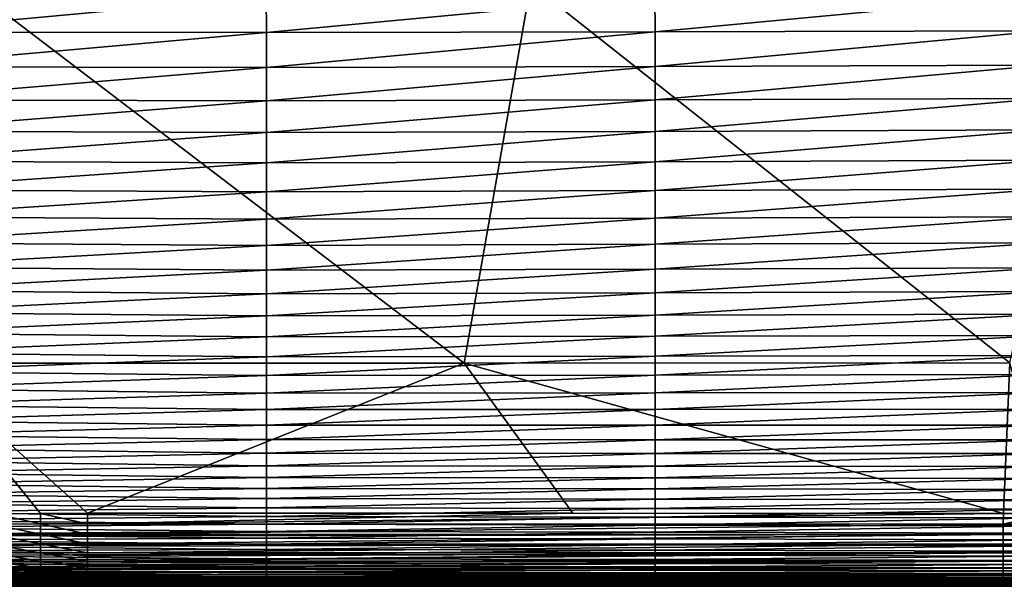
# Model space of a CAD drawing. Header units: metres. Extents: x -105 to 105, y -68 to 103.
# Tile 332 of 416: x 33.97 to 47.5, y 36.7 to 44.48. Entities that reach past the tile are written whole.
import ezdxf

# ---------------------------------------------------------------- set-up
doc = ezdxf.new("R2010")
doc.units = ezdxf.units.M
doc.layers.add('solid_FIT-BATH-150_SW0001_01', color=7, linetype='CONTINUOUS')

msp = doc.modelspace()

# ---------------------------------------------------------------- linework, layer by layer
at = {"layer": 'solid_FIT-BATH-150_SW0001_01'}
for points in [[(32.583248, 39.760757, 16.200817), (40.077023, 39.761967, 16.218206), (33.235664, 44.971737, 16.210653)], [(40.077023, 39.761967, 16.218206), (40.991165, 44.972569, 16.22831), (33.235664, 44.971737, 16.210653)], [(40.077023, 39.761967, 16.218206), (47.570793, 39.763729, 16.243479), (40.991165, 44.972569, 16.22831)], [(47.570793, 39.763729, 16.243479), (48.746666, 44.973782, 16.254089), (40.991165, 44.972569, 16.22831)], [(32.023693, 44.308784, -22.040524), (32.015759, 44.805191, -22.062929), (37.354107, 44.802822, -21.933676)], [(32.023693, 44.308784, -22.040524), (37.354107, 44.802822, -21.933676), (37.361866, 44.302441, -21.907793)], [(37.361866, 44.302441, -21.907793), (37.354107, 44.802822, -21.933676), (42.694, 44.807861, -21.785044)], [(37.361866, 44.302441, -21.907793), (42.694, 44.807861, -21.785044), (42.700035, 44.311558, -21.755865)], [(42.700035, 44.311558, -21.755865), (42.694, 44.807861, -21.785044), (48.034462, 44.81871, -21.617186)], [(42.700035, 44.311558, -21.755865), (48.034462, 44.81871, -21.617186), (48.038208, 44.326084, -21.584486)], [(32.023693, 43.834267, -22.012943), (32.023693, 44.308784, -22.040524), (37.361866, 44.302441, -21.907793)], [(32.023693, 43.834267, -22.012943), (37.361866, 44.302441, -21.907793), (37.361866, 43.823704, -21.876171)], [(37.361866, 43.823704, -21.876171), (42.700035, 44.311558, -21.755865), (42.700035, 43.835869, -21.720522)], [(37.361866, 43.823704, -21.876171), (37.361866, 44.302441, -21.907793), (42.700035, 44.311558, -21.755865)], [(42.700035, 43.835869, -21.720522), (48.038208, 44.326084, -21.584486), (48.038208, 43.853054, -21.545143)], [(42.700035, 43.835869, -21.720522), (42.700035, 44.311558, -21.755865), (48.038208, 44.326084, -21.584486)], [(32.023693, 43.381039, -21.979271), (32.023693, 43.834267, -22.012943), (37.361866, 43.823704, -21.876171)], [(37.361866, 43.3661, -21.837837), (42.700035, 43.835869, -21.720522), (42.700035, 43.380424, -21.678061)], [(37.361866, 43.3661, -21.837837), (37.361866, 43.823704, -21.876171), (42.700035, 43.835869, -21.720522)], [(42.700035, 43.380424, -21.678061), (48.038208, 43.853054, -21.545143), (48.038208, 43.399384, -21.498264)], [(42.700035, 43.380424, -21.678061), (42.700035, 43.835869, -21.720522), (48.038208, 43.853054, -21.545143)], [(32.023693, 43.381039, -21.979271), (37.361866, 43.823704, -21.876171), (37.361866, 43.3661, -21.837837)], [(32.023693, 42.94857, -21.938772), (32.023693, 43.381039, -21.979271), (37.361866, 43.3661, -21.837837)], [(32.023693, 42.94857, -21.938772), (37.361866, 43.3661, -21.837837), (37.361866, 42.92918, -21.792015)], [(37.361866, 42.92918, -21.792015), (42.700035, 43.380424, -21.678061), (42.700035, 42.944881, -21.627708)], [(37.361866, 42.92918, -21.792015), (37.361866, 43.3661, -21.837837), (42.700035, 43.380424, -21.678061)], [(42.700035, 42.944881, -21.627708), (48.038208, 43.399384, -21.498264), (48.038208, 42.964848, -21.443075)], [(42.700035, 42.944881, -21.627708), (42.700035, 43.380424, -21.678061), (48.038208, 43.399384, -21.498264)], [(32.023693, 42.536316, -21.890707), (32.023693, 42.94857, -21.938772), (37.361866, 42.92918, -21.792015)], [(32.023693, 42.536316, -21.890707), (37.361866, 42.92918, -21.792015), (37.361866, 42.512478, -21.73793)], [(37.361866, 42.512478, -21.73793), (42.700035, 42.944881, -21.627708), (42.700035, 42.528893, -21.568693)], [(37.361866, 42.512478, -21.73793), (37.361866, 42.92918, -21.792015), (42.700035, 42.944881, -21.627708)], [(42.700035, 42.528893, -21.568693), (48.038208, 42.964848, -21.443075), (48.038208, 42.549221, -21.378809)], [(42.700035, 42.528893, -21.568693), (42.700035, 42.944881, -21.627708), (48.038208, 42.964848, -21.443075)], [(32.023693, 42.143742, -21.834343), (32.023693, 42.536316, -21.890707), (37.361866, 42.512478, -21.73793)], [(32.023693, 42.143742, -21.834343), (37.361866, 42.512478, -21.73793), (37.361866, 42.115536, -21.674812)], [(37.361866, 42.115536, -21.674812), (42.700035, 42.528893, -21.568693), (42.700035, 42.132114, -21.500244)], [(37.361866, 42.115536, -21.674812), (37.361866, 42.512478, -21.73793), (42.700035, 42.528893, -21.568693)], [(42.700035, 42.132114, -21.500244), (48.038208, 42.549221, -21.378809), (48.038208, 42.152267, -21.304689)], [(42.700035, 42.132114, -21.500244), (42.700035, 42.528893, -21.568693), (48.038208, 42.549221, -21.378809)], [(32.023693, 41.770306, -21.768896), (32.023693, 42.143742, -21.834343), (37.361866, 42.115536, -21.674812)], [(32.023693, 41.770306, -21.768896), (37.361866, 42.115536, -21.674812), (37.361866, 41.737877, -21.601797)], [(37.361866, 41.737877, -21.601797), (42.700035, 42.132114, -21.500244), (42.700035, 41.754158, -21.421476)], [(37.361866, 41.737877, -21.601797), (37.361866, 42.115536, -21.674812), (42.700035, 42.132114, -21.500244)], [(42.700035, 41.754158, -21.421476), (48.038208, 42.152267, -21.304689), (48.038208, 41.773674, -21.219816)], [(42.700035, 41.754158, -21.421476), (42.700035, 42.132114, -21.500244), (48.038208, 42.152267, -21.304689)], [(32.023693, 41.415474, -21.693384), (32.023693, 41.770306, -21.768896), (37.361866, 41.737877, -21.601797)], [(32.023693, 41.415474, -21.693384), (37.361866, 41.737877, -21.601797), (37.361866, 41.379002, -21.517838)], [(37.361866, 41.379002, -21.517838), (42.700035, 41.754158, -21.421476), (42.700035, 41.394573, -21.331358)], [(37.361866, 41.379002, -21.517838), (37.361866, 41.737877, -21.601797), (42.700035, 41.754158, -21.421476)], [(42.700035, 41.394573, -21.331358), (48.038208, 41.773674, -21.219816), (48.038208, 41.413055, -21.123177)], [(42.700035, 41.394573, -21.331358), (42.700035, 41.754158, -21.421476), (48.038208, 41.773674, -21.219816)], [(32.023693, 41.078712, -21.606762), (32.023693, 41.415474, -21.693384), (37.361866, 41.379002, -21.517838)], [(37.361866, 41.038395, -21.421862), (42.700035, 41.394573, -21.331358), (42.700035, 41.05291, -21.228844)], [(37.361866, 41.038395, -21.421862), (37.361866, 41.379002, -21.517838), (42.700035, 41.394573, -21.331358)], [(42.700035, 41.05291, -21.228844), (48.038208, 41.413055, -21.123177), (48.038208, 41.070019, -21.013762)], [(42.700035, 41.05291, -21.228844), (42.700035, 41.394573, -21.331358), (48.038208, 41.413055, -21.123177)], [(32.023693, 41.078712, -21.606762), (37.361866, 41.379002, -21.517838), (37.361866, 41.038395, -21.421862)], [(32.023693, 40.759483, -21.507984), (32.023693, 41.078712, -21.606762), (37.361866, 41.038395, -21.421862)], [(32.023693, 40.759483, -21.507984), (37.361866, 41.038395, -21.421862), (37.361866, 40.715549, -21.312798)], [(37.361866, 40.715549, -21.312798), (42.700035, 41.05291, -21.228844), (42.700035, 40.728714, -21.112892)], [(37.361866, 40.715549, -21.312798), (37.361866, 41.038395, -21.421862), (42.700035, 41.05291, -21.228844)], [(42.700035, 40.728714, -21.112892), (48.038208, 41.070019, -21.013762), (48.038208, 40.744175, -20.890554)], [(42.700035, 40.728714, -21.112892), (42.700035, 41.05291, -21.228844), (48.038208, 41.070019, -21.013762)], [(32.023693, 40.457253, -21.396006), (32.023693, 40.759483, -21.507984), (37.361866, 40.715549, -21.312798)], [(37.361866, 40.409958, -21.189571), (42.700035, 40.728714, -21.112892), (42.700035, 40.421543, -20.98246)], [(37.361866, 40.409958, -21.189571), (37.361866, 40.715549, -21.312798), (42.700035, 40.728714, -21.112892)], [(42.700035, 40.421543, -20.98246), (48.038208, 40.744175, -20.890554), (48.038208, 40.435131, -20.752542)], [(42.700035, 40.421543, -20.98246), (42.700035, 40.728714, -21.112892), (48.038208, 40.744175, -20.890554)], [(32.023693, 40.457253, -21.396006), (37.361866, 40.715549, -21.312798), (37.361866, 40.409958, -21.189571)], [(32.023693, 40.171478, -21.269783), (32.023693, 40.457253, -21.396006), (37.361866, 40.409958, -21.189571)], [(32.023693, 40.171478, -21.269783), (37.361866, 40.409958, -21.189571), (37.361866, 40.121105, -21.051113)], [(37.361866, 40.121105, -21.051113), (42.700035, 40.421543, -20.98246), (42.700035, 40.130936, -20.836502)], [(37.361866, 40.121105, -21.051113), (37.361866, 40.409958, -21.189571), (42.700035, 40.421543, -20.98246)], [(42.700035, 40.130936, -20.836502), (48.038208, 40.435131, -20.752542), (48.038208, 40.142498, -20.598711)], [(42.700035, 40.130936, -20.836502), (42.700035, 40.421543, -20.98246), (48.038208, 40.435131, -20.752542)], [(32.023693, 39.901634, -21.128273), (32.023693, 40.171478, -21.269783), (37.361866, 40.121105, -21.051113)], [(32.023693, 39.901634, -21.128273), (37.361866, 40.121105, -21.051113), (37.361866, 39.848488, -20.896347)], [(37.361866, 39.848488, -20.896347), (42.700035, 40.130936, -20.836502), (42.700035, 39.856449, -20.673977)], [(37.361866, 39.848488, -20.896347), (37.361866, 40.121105, -21.051113), (42.700035, 40.130936, -20.836502)], [(42.700035, 39.856449, -20.673977), (48.038208, 40.142498, -20.598711), (48.038208, 39.865883, -20.428047)], [(42.700035, 39.856449, -20.673977), (42.700035, 40.130936, -20.836502), (48.038208, 40.142498, -20.598711)], [(32.023693, 39.647175, -20.970428), (32.023693, 39.901634, -21.128273), (37.361866, 39.848488, -20.896347)], [(32.023693, 39.647175, -20.970428), (37.361866, 39.848488, -20.896347), (37.361866, 39.591595, -20.724203)], [(37.361866, 39.591595, -20.724203), (42.700035, 39.856449, -20.673977), (42.700035, 39.597626, -20.493839)], [(37.361866, 39.591595, -20.724203), (37.361866, 39.848488, -20.896347), (42.700035, 39.856449, -20.673977)], [(42.700035, 39.597626, -20.493839), (48.038208, 39.865883, -20.428047), (48.038208, 39.6049, -20.239538)], [(42.700035, 39.597626, -20.493839), (42.700035, 39.856449, -20.673977), (48.038208, 39.865883, -20.428047)], [(32.023693, 39.40757, -20.795204), (32.023693, 39.647175, -20.970428), (37.361866, 39.591595, -20.724203)], [(32.583248, 39.760757, 16.200817), (34.90036, 37.698792, 16.200079), (40.077023, 39.761967, 16.218206)], [(32.583248, 39.760757, 16.200817), (33.622261, 37.693295, 16.197395), (34.255619, 37.697674, 16.198706)], [(32.583248, 39.760757, 16.200817), (34.255619, 37.697674, 16.198706), (34.90036, 37.698792, 16.200079)], [(41.567131, 37.698582, 16.217463), (40.077023, 39.761967, 16.218206), (34.90036, 37.698792, 16.200079)], [(47.48476, 37.698414, 16.238367), (47.570793, 39.763729, 16.243479), (40.077023, 39.761967, 16.218206)], [(41.567131, 37.698582, 16.217463), (47.48476, 37.698414, 16.238367), (40.077023, 39.761967, 16.218206)], [(47.48476, 37.698414, 16.238367), (48.129829, 37.698402, 16.240992), (47.570793, 39.763729, 16.243479)], [(32.023693, 39.40757, -20.795204), (37.361866, 39.591595, -20.724203), (37.361866, 39.349915, -20.533606)], [(37.361866, 39.349915, -20.533606), (42.700035, 39.597626, -20.493839), (42.700035, 39.354015, -20.295038)], [(37.361866, 39.349915, -20.533606), (37.361866, 39.591595, -20.724203), (42.700035, 39.597626, -20.493839)], [(42.700035, 39.354015, -20.295038), (48.038208, 39.6049, -20.239538), (48.038208, 39.359146, -20.032156)], [(42.700035, 39.354015, -20.295038), (42.700035, 39.597626, -20.493839), (48.038208, 39.6049, -20.239538)], [(32.023693, 39.182289, -20.601515), (32.023693, 39.40757, -20.795204), (37.361866, 39.349915, -20.533606)], [(32.023693, 39.182289, -20.601515), (37.361866, 39.349915, -20.533606), (37.361866, 39.122936, -20.323385)], [(37.361866, 39.122936, -20.323385), (42.700035, 39.354015, -20.295038), (42.700035, 39.125137, -20.076429)], [(37.361866, 39.122936, -20.323385), (37.361866, 39.349915, -20.533606), (42.700035, 39.354015, -20.295038)], [(42.700035, 39.125137, -20.076429), (48.038208, 39.359146, -20.032156), (48.038208, 39.128174, -19.804789)], [(42.700035, 39.125137, -20.076429), (42.700035, 39.354015, -20.295038), (48.038208, 39.359146, -20.032156)], [(32.023693, 38.970825, -20.388124), (32.023693, 39.182289, -20.601515), (37.361866, 39.122936, -20.323385)], [(32.023693, 38.970825, -20.388124), (37.361866, 39.122936, -20.323385), (37.361866, 38.910149, -20.092272)], [(37.361866, 38.910149, -20.092272), (42.700035, 39.125137, -20.076429), (42.700035, 38.9105, -19.836796)], [(37.361866, 38.910149, -20.092272), (37.361866, 39.122936, -20.323385), (42.700035, 39.125137, -20.076429)], [(42.700035, 38.9105, -19.836796), (48.038208, 39.128174, -19.804789), (48.038208, 38.911503, -19.556271)], [(42.700035, 38.9105, -19.836796), (42.700035, 39.125137, -20.076429), (48.038208, 39.128174, -19.804789)], [(32.023693, 38.772671, -20.153782), (32.023693, 38.970825, -20.388124), (37.361866, 38.910149, -20.092272)], [(32.023693, 38.772671, -20.153782), (37.361866, 38.910149, -20.092272), (37.361866, 38.711029, -19.838997)], [(37.361866, 38.711029, -19.838997), (42.700035, 38.9105, -19.836796), (42.700035, 38.709606, -19.574919)], [(37.361866, 38.711029, -19.838997), (37.361866, 38.910149, -20.092272), (42.700035, 38.9105, -19.836796)], [(42.700035, 38.709606, -19.574919), (48.038208, 38.911503, -19.556271), (48.038208, 38.70866, -19.285442)], [(42.700035, 38.709606, -19.574919), (42.700035, 38.9105, -19.836796), (48.038208, 38.911503, -19.556271)], [(32.023693, 38.587318, -19.897228), (32.023693, 38.772671, -20.153782), (37.361866, 38.711029, -19.838997)], [(32.023693, 38.587318, -19.897228), (37.361866, 38.711029, -19.838997), (37.361866, 38.52507, -19.562288)], [(37.361866, 38.52507, -19.562288), (37.361866, 38.711029, -19.838997), (42.700035, 38.709606, -19.574919)], [(37.361866, 38.52507, -19.562288), (42.700035, 38.709606, -19.574919), (42.700035, 38.52195, -19.289581)], [(42.700035, 38.52195, -19.289581), (42.700035, 38.709606, -19.574919), (48.038208, 38.70866, -19.285442)], [(42.700035, 38.52195, -19.289581), (48.038208, 38.70866, -19.285442), (48.038208, 38.519157, -18.99114)], [(32.023693, 38.414265, -19.617205), (32.023693, 38.587318, -19.897228), (37.361866, 38.52507, -19.562288)], [(32.023693, 38.414265, -19.617205), (37.361866, 38.52507, -19.562288), (37.361866, 38.351749, -19.26087)], [(37.361866, 38.351749, -19.26087), (37.361866, 38.52507, -19.562288), (42.700035, 38.52195, -19.289581)], [(37.361866, 38.351749, -19.26087), (42.700035, 38.52195, -19.289581), (42.700035, 38.347046, -18.979565)], [(42.700035, 38.347046, -18.979565), (42.700035, 38.52195, -19.289581), (48.038208, 38.519157, -18.99114)], [(42.700035, 38.347046, -18.979565), (48.038208, 38.519157, -18.99114), (48.038208, 38.342522, -18.672203)], [(32.023693, 38.25301, -19.312458), (32.023693, 38.414265, -19.617205), (37.361866, 38.351749, -19.26087)], [(32.023693, 38.25301, -19.312458), (37.361866, 38.351749, -19.26087), (37.361866, 38.190559, -18.933474)], [(37.361866, 38.190559, -18.933474), (37.361866, 38.351749, -19.26087), (42.700035, 38.347046, -18.979565)], [(37.361866, 38.190559, -18.933474), (42.700035, 38.347046, -18.979565), (42.700035, 38.184387, -18.64365)], [(42.700035, 38.184387, -18.64365), (42.700035, 38.347046, -18.979565), (48.038208, 38.342522, -18.672203)], [(42.700035, 38.184387, -18.64365), (48.038208, 38.342522, -18.672203), (48.038208, 38.178276, -18.327469)], [(32.023693, 38.103039, -18.981728), (32.023693, 38.25301, -19.312458), (37.361866, 38.190559, -18.933474)], [(32.023693, 38.103039, -18.981728), (37.361866, 38.190559, -18.933474), (37.361866, 38.040985, -18.578827)], [(37.361866, 38.040985, -18.578827), (37.361866, 38.190559, -18.933474), (42.700035, 38.184387, -18.64365)], [(37.361866, 38.040985, -18.578827), (42.700035, 38.184387, -18.64365), (42.700035, 38.033485, -18.280619)], [(42.700035, 38.033485, -18.280619), (42.700035, 38.184387, -18.64365), (48.038208, 38.178276, -18.327469)], [(42.700035, 38.033485, -18.280619), (48.038208, 38.178276, -18.327469), (48.038208, 38.025936, -17.955774)], [(32.023693, 37.963856, -18.62376), (32.023693, 38.103039, -18.981728), (37.361866, 38.040985, -18.578827)], [(32.023693, 37.963856, -18.62376), (37.361866, 38.040985, -18.578827), (37.361866, 37.902504, -18.195656)], [(37.361866, 37.902504, -18.195656), (37.361866, 38.040985, -18.578827), (42.700035, 38.033485, -18.280619)], [(37.361866, 37.902504, -18.195656), (42.700035, 38.033485, -18.280619), (42.700035, 37.893837, -17.889256)], [(42.700035, 37.893837, -17.889256), (42.700035, 38.033485, -18.280619), (48.038208, 38.025936, -17.955774)], [(42.700035, 37.893837, -17.889256), (48.038208, 38.025936, -17.955774), (48.038208, 37.885029, -17.555958)], [(32.023693, 37.834949, -18.237297), (32.023693, 37.963856, -18.62376), (37.361866, 37.902504, -18.195656)], [(32.023693, 37.834949, -18.237297), (37.361866, 37.902504, -18.195656), (37.361866, 37.774612, -17.782684)], [(37.361866, 37.774612, -17.782684), (37.361866, 37.902504, -18.195656), (42.700035, 37.893837, -17.889256)], [(37.361866, 37.774612, -17.782684), (42.700035, 37.893837, -17.889256), (42.700035, 37.76495, -17.468334)], [(42.700035, 37.76495, -17.468334), (42.700035, 37.893837, -17.889256), (48.038208, 37.885029, -17.555958)], [(42.700035, 37.76495, -17.468334), (48.038208, 37.885029, -17.555958), (48.038208, 37.755074, -17.126848)], [(32.023693, 37.715839, -17.821047), (32.023693, 37.834949, -18.237297), (37.361866, 37.774612, -17.782684)], [(32.023693, 37.715839, -17.821047), (37.361866, 37.774612, -17.782684), (37.361866, 37.656818, -17.33857)], [(37.361866, 37.656818, -17.33857), (37.361866, 37.774612, -17.782684), (42.700035, 37.76495, -17.468334)], [(37.361866, 37.656818, -17.33857), (42.700035, 37.76495, -17.468334), (42.700035, 37.646336, -17.016575)], [(42.700035, 37.646336, -17.016575), (42.700035, 37.76495, -17.468334), (48.038208, 37.755074, -17.126848)], [(42.700035, 37.646336, -17.016575), (48.038208, 37.755074, -17.126848), (48.038208, 37.635578, -16.667242)], [(32.023693, 37.606068, -17.373648), (32.023693, 37.715839, -17.821047), (37.361866, 37.656818, -17.33857)], [(32.023693, 37.606068, -17.373648), (37.361866, 37.656818, -17.33857), (37.361866, 37.548645, -16.861942)], [(33.586815, 37.547424, 16.18652), (34.253925, 37.551933, 16.187901), (33.622261, 37.693295, 16.197395)], [(34.253925, 37.551933, 16.187901), (34.255619, 37.697674, 16.198706), (33.622261, 37.693295, 16.197395)], [(34.253925, 37.551933, 16.187901), (34.900379, 37.552643, 16.189291), (34.255619, 37.697674, 16.198706)], [(34.900379, 37.552643, 16.189291), (34.90036, 37.698792, 16.200079), (34.255619, 37.697674, 16.198706)], [(41.567131, 37.698582, 16.217463), (34.90036, 37.698792, 16.200079), (34.900379, 37.552643, 16.189291)], [(41.567131, 37.698582, 16.217463), (34.900379, 37.552643, 16.189291), (47.48476, 37.698414, 16.238367)], [(47.480148, 37.550663, 16.227285), (47.48476, 37.698414, 16.238367), (34.900379, 37.552643, 16.189291)], [(37.361866, 37.548645, -16.861942), (37.361866, 37.656818, -17.33857), (42.700035, 37.646336, -17.016575)], [(37.361866, 37.548645, -16.861942), (42.700035, 37.646336, -17.016575), (42.700035, 37.537514, -16.532688)], [(42.700035, 37.537514, -16.532688), (42.700035, 37.646336, -17.016575), (48.038208, 37.635578, -16.667242)], [(42.700035, 37.537514, -16.532688), (48.038208, 37.635578, -16.667242), (48.038208, 37.526054, -16.175924)], [(47.480148, 37.550663, 16.227285), (48.129829, 37.698402, 16.240992), (47.48476, 37.698414, 16.238367)], [(47.480148, 37.550663, 16.227285), (60.102592, 37.698406, 16.303637), (54.588509, 37.698315, 16.271345)], [(60.096676, 37.550804, 16.292574), (60.102592, 37.698406, 16.303637), (47.480148, 37.550663, 16.227285)], [(47.480148, 37.550663, 16.227285), (54.588509, 37.698315, 16.271345), (48.129829, 37.698402, 16.240992)], [(32.023693, 37.505192, -16.893726), (32.023693, 37.606068, -17.373648), (37.361866, 37.548645, -16.861942)], [(32.023693, 37.505192, -16.893726), (37.361866, 37.548645, -16.861942), (37.361866, 37.449619, -16.351431)], [(32.023693, 37.412769, -16.379913), (32.023693, 37.505192, -16.893726), (37.361866, 37.449619, -16.351431)], [(34.254387, 37.410553, 16.156351), (34.253925, 37.551933, 16.187901), (33.586815, 37.547424, 16.18652)], [(33.588509, 37.406044, 16.154968), (34.254387, 37.410553, 16.156351), (33.586815, 37.547424, 16.18652)], [(34.900444, 37.411339, 16.157776), (34.900379, 37.552643, 16.189291), (34.253925, 37.551933, 16.187901)], [(34.254387, 37.410553, 16.156351), (34.900444, 37.411339, 16.157776), (34.253925, 37.551933, 16.187901)], [(47.480148, 37.550663, 16.227285), (34.900379, 37.552643, 16.189291), (34.900444, 37.411339, 16.157776)], [(47.480274, 37.409702, 16.195591), (47.480148, 37.550663, 16.227285), (34.900444, 37.411339, 16.157776)], [(37.361866, 37.449619, -16.351431), (37.361866, 37.548645, -16.861942), (42.700035, 37.537514, -16.532688)], [(37.361866, 37.449619, -16.351431), (42.700035, 37.537514, -16.532688), (42.700035, 37.438, -16.015379)], [(42.700035, 37.438, -16.015379), (42.700035, 37.537514, -16.532688), (48.038208, 37.526054, -16.175924)], [(42.700035, 37.438, -16.015379), (48.038208, 37.526054, -16.175924), (48.038208, 37.426014, -15.651682)], [(60.096676, 37.550804, 16.292574), (47.480148, 37.550663, 16.227285), (47.480274, 37.409702, 16.195591)], [(60.096878, 37.409935, 16.260944), (60.096676, 37.550804, 16.292574), (47.480274, 37.409702, 16.195591)], [(32.023693, 37.412769, -16.379913), (37.361866, 37.449619, -16.351431), (37.361866, 37.359264, -15.805665)], [(32.023693, 37.32835, -15.830834), (32.023693, 37.412769, -16.379913), (37.361866, 37.359264, -15.805665)], [(32.023693, 37.32835, -15.830834), (37.361866, 37.359264, -15.805665), (37.361866, 37.277103, -15.223272)], [(34.254868, 37.2775, 16.105612), (34.254387, 37.410553, 16.156351), (33.588509, 37.406044, 16.154968)], [(33.590141, 37.272987, 16.104227), (34.254868, 37.2775, 16.105612), (33.588509, 37.406044, 16.154968)], [(34.900459, 37.389221, 16.150837), (34.900444, 37.411339, 16.157776), (34.254387, 37.410553, 16.156351)], [(34.900555, 37.278305, 16.107071), (34.900459, 37.389221, 16.150837), (34.254387, 37.410553, 16.156351)], [(34.254868, 37.2775, 16.105612), (34.900555, 37.278305, 16.107071), (34.254387, 37.410553, 16.156351)], [(47.480274, 37.409702, 16.195591), (34.900444, 37.411339, 16.157776), (34.900459, 37.389221, 16.150837)], [(47.480274, 37.409702, 16.195591), (34.900459, 37.389221, 16.150837), (34.900555, 37.278305, 16.107071)], [(47.480476, 37.277042, 16.144812), (47.480274, 37.409702, 16.195591), (34.900555, 37.278305, 16.107071)], [(37.361866, 37.359264, -15.805665), (37.361866, 37.449619, -16.351431), (42.700035, 37.438, -16.015379)], [(37.361866, 37.359264, -15.805665), (42.700035, 37.438, -16.015379), (42.700035, 37.347313, -15.463351)], [(37.361866, 37.277103, -15.223272), (37.361866, 37.359264, -15.805665), (42.700035, 37.347313, -15.463351)], [(37.361866, 37.277103, -15.223272), (42.700035, 37.347313, -15.463351), (42.700035, 37.264973, -14.875312)], [(42.700035, 37.347313, -15.463351), (42.700035, 37.438, -16.015379), (48.038208, 37.426014, -15.651682)], [(42.700035, 37.347313, -15.463351), (48.038208, 37.426014, -15.651682), (48.038208, 37.334969, -15.0933)], [(42.700035, 37.264973, -14.875312), (42.700035, 37.347313, -15.463351), (48.038208, 37.334969, -15.0933)], [(60.097202, 37.277351, 16.210257), (60.096878, 37.409935, 16.260944), (47.480274, 37.409702, 16.195591)], [(60.097202, 37.277351, 16.210257), (47.480274, 37.409702, 16.195591), (47.480476, 37.277042, 16.144812)], [(32.023693, 37.251495, -15.245119), (32.023693, 37.32835, -15.830834), (37.361866, 37.277103, -15.223272)], [(32.023693, 37.251495, -15.245119), (37.361866, 37.277103, -15.223272), (37.361866, 37.202667, -14.60288)], [(32.023693, 37.181751, -14.621395), (32.023693, 37.251495, -15.245119), (37.361866, 37.202667, -14.60288)], [(32.023693, 37.181751, -14.621395), (37.361866, 37.202667, -14.60288), (37.361866, 37.135475, -13.94312)], [(34.255356, 37.154331, 16.037241), (34.254868, 37.2775, 16.105612), (33.590141, 37.272987, 16.104227)], [(33.591702, 37.149818, 16.035854), (34.255356, 37.154331, 16.037241), (33.590141, 37.272987, 16.104227)], [(34.900589, 37.245125, 16.090864), (34.900555, 37.278305, 16.107071), (34.254868, 37.2775, 16.105612)], [(34.9007, 37.155113, 16.038717), (34.900589, 37.245125, 16.090864), (34.254868, 37.2775, 16.105612)], [(34.255356, 37.154331, 16.037241), (34.9007, 37.155113, 16.038717), (34.254868, 37.2775, 16.105612)], [(47.480476, 37.277042, 16.144812), (34.900555, 37.278305, 16.107071), (34.900589, 37.245125, 16.090864)], [(47.480476, 37.277042, 16.144812), (34.900589, 37.245125, 16.090864), (34.9007, 37.155113, 16.038717)], [(47.480751, 37.154232, 16.076494), (47.480476, 37.277042, 16.144812), (34.9007, 37.155113, 16.038717)], [(37.361866, 37.202667, -14.60288), (37.361866, 37.277103, -15.223272), (42.700035, 37.264973, -14.875312)], [(37.361866, 37.202667, -14.60288), (42.700035, 37.264973, -14.875312), (42.700035, 37.190495, -14.249968)], [(37.361866, 37.135475, -13.94312), (37.361866, 37.202667, -14.60288), (42.700035, 37.190495, -14.249968)], [(42.700035, 37.264973, -14.875312), (48.038208, 37.334969, -15.0933), (48.038208, 37.252422, -14.499565)], [(42.700035, 37.190495, -14.249968), (42.700035, 37.264973, -14.875312), (48.038208, 37.252422, -14.499565)], [(42.700035, 37.190495, -14.249968), (48.038208, 37.252422, -14.499565), (48.038208, 37.177891, -13.869263)], [(60.097641, 37.154594, 16.142052), (60.097202, 37.277351, 16.210257), (47.480476, 37.277042, 16.144812)], [(60.097641, 37.154594, 16.142052), (47.480476, 37.277042, 16.144812), (47.480751, 37.154232, 16.076494)], [(32.023693, 37.118675, -13.958291), (32.023693, 37.181751, -14.621395), (37.361866, 37.135475, -13.94312)], [(32.023693, 37.118675, -13.958291), (37.361866, 37.135475, -13.94312), (37.361866, 37.075054, -13.242619)], [(32.023693, 37.061829, -13.254435), (32.023693, 37.118675, -13.958291), (37.361866, 37.075054, -13.242619)], [(32.023693, 37.061829, -13.254435), (37.361866, 37.075054, -13.242619), (37.361866, 37.020939, -12.500005)], [(34.255844, 37.042603, 15.952798), (34.255356, 37.154331, 16.037241), (33.591702, 37.149818, 16.035854)], [(33.593159, 37.03809, 15.951408), (34.255844, 37.042603, 15.952798), (33.591702, 37.149818, 16.035854)], [(34.900764, 37.111706, 16.008801), (34.9007, 37.155113, 16.038717), (34.255356, 37.154331, 16.037241)], [(34.900879, 37.043365, 15.954293), (34.900764, 37.111706, 16.008801), (34.255356, 37.154331, 16.037241)], [(34.255844, 37.042603, 15.952798), (34.900879, 37.043365, 15.954293), (34.255356, 37.154331, 16.037241)], [(47.480751, 37.154232, 16.076494), (34.9007, 37.155113, 16.038717), (34.900764, 37.111706, 16.008801)], [(47.480751, 37.154232, 16.076494), (34.900764, 37.111706, 16.008801), (34.900879, 37.043365, 15.954293)], [(47.481087, 37.042812, 15.992188), (47.480751, 37.154232, 16.076494), (34.900879, 37.043365, 15.954293)], [(37.361866, 37.135475, -13.94312), (42.700035, 37.190495, -14.249968), (42.700035, 37.123398, -13.586023)], [(37.361866, 37.075054, -13.242619), (37.361866, 37.135475, -13.94312), (42.700035, 37.123398, -13.586023)], [(37.361866, 37.075054, -13.242619), (42.700035, 37.123398, -13.586023), (42.700035, 37.063198, -12.882185)], [(37.361866, 37.020939, -12.500005), (37.361866, 37.075054, -13.242619), (42.700035, 37.063198, -12.882185)], [(42.700035, 37.123398, -13.586023), (42.700035, 37.190495, -14.249968), (48.038208, 37.177891, -13.869263)], [(42.700035, 37.123398, -13.586023), (48.038208, 37.177891, -13.869263), (48.038208, 37.110886, -13.201179)], [(42.700035, 37.063198, -12.882185), (42.700035, 37.123398, -13.586023), (48.038208, 37.110886, -13.201179)], [(42.700035, 37.063198, -12.882185), (48.038208, 37.110886, -13.201179), (48.038208, 37.050907, -12.4941)], [(60.098183, 37.043201, 16.057875), (60.097641, 37.154594, 16.142052), (47.480751, 37.154232, 16.076494)], [(60.098183, 37.043201, 16.057875), (47.480751, 37.154232, 16.076494), (47.481087, 37.042812, 15.992188)], [(32.023693, 37.010792, -12.508448), (32.023693, 37.061829, -13.254435), (37.361866, 37.020939, -12.500005)], [(32.023693, 37.010792, -12.508448), (37.361866, 37.020939, -12.500005), (37.361866, 36.972733, -11.713908)], [(32.023693, 36.96521, -11.71894), (32.023693, 37.010792, -12.508448), (37.361866, 36.972733, -11.713908)], [(32.023693, 36.96521, -11.71894), (37.361866, 36.972733, -11.713908), (37.361866, 36.930038, -10.88296)], [(32.023693, 36.924725, -10.884522), (32.023693, 36.96521, -11.71894), (37.361866, 36.930038, -10.88296)], [(34.256329, 36.943863, 15.853842), (34.255844, 37.042603, 15.952798), (33.593159, 37.03809, 15.951408)], [(33.594498, 36.93935, 15.852447), (34.256329, 36.943863, 15.853842), (33.593159, 37.03809, 15.951408)], [(34.256798, 36.859673, 15.741929), (34.256329, 36.943863, 15.853842), (33.594498, 36.93935, 15.852447)], [(33.595695, 36.85516, 15.74053), (34.256798, 36.859673, 15.741929), (33.594498, 36.93935, 15.852447)], [(34.900982, 36.992428, 15.906706), (34.900879, 37.043365, 15.954293), (34.255844, 37.042603, 15.952798)], [(34.901093, 36.944386, 15.855103), (34.900982, 36.992428, 15.906706), (34.255844, 37.042603, 15.952798)], [(34.256329, 36.943863, 15.853842), (34.901093, 36.944386, 15.855103), (34.255844, 37.042603, 15.952798)], [(34.901237, 36.890495, 15.787288), (34.901093, 36.944386, 15.855103), (34.256329, 36.943863, 15.853842)], [(34.901333, 36.860207, 15.743173), (34.901237, 36.890495, 15.787288), (34.256329, 36.943863, 15.853842)], [(34.256798, 36.859673, 15.741929), (34.901333, 36.860207, 15.743173), (34.256329, 36.943863, 15.853842)], [(47.481087, 37.042812, 15.992188), (34.900879, 37.043365, 15.954293), (34.900982, 36.992428, 15.906706)], [(47.481087, 37.042812, 15.992188), (34.900982, 36.992428, 15.906706), (34.901093, 36.944386, 15.855103)], [(47.48148, 36.944324, 15.89344), (47.481087, 37.042812, 15.992188), (34.901093, 36.944386, 15.855103)], [(47.48148, 36.944324, 15.89344), (34.901093, 36.944386, 15.855103), (34.901237, 36.890495, 15.787288)], [(47.48193, 36.860313, 15.781796), (47.48148, 36.944324, 15.89344), (34.901237, 36.890495, 15.787288)], [(37.361866, 37.020939, -12.500005), (42.700035, 37.063198, -12.882185), (42.700035, 37.009426, -12.137164)], [(37.361866, 36.972733, -11.713908), (37.361866, 37.020939, -12.500005), (42.700035, 37.009426, -12.137164)], [(37.361866, 36.972733, -11.713908), (42.700035, 37.009426, -12.137164), (42.700035, 36.961674, -11.349686)], [(37.361866, 36.930038, -10.88296), (37.361866, 36.972733, -11.713908), (42.700035, 36.961674, -11.349686)], [(37.361866, 36.930038, -10.88296), (42.700035, 36.961674, -11.349686), (42.700035, 36.919529, -10.518478)], [(42.700035, 37.009426, -12.137164), (42.700035, 37.063198, -12.882185), (48.038208, 37.050907, -12.4941)], [(42.700035, 37.009426, -12.137164), (48.038208, 37.050907, -12.4941), (48.038208, 36.997498, -11.746824)], [(42.700035, 36.961674, -11.349686), (42.700035, 37.009426, -12.137164), (48.038208, 36.997498, -11.746824)], [(42.700035, 36.961674, -11.349686), (48.038208, 36.997498, -11.746824), (48.038208, 36.950214, -10.958179)], [(42.700035, 36.919529, -10.518478), (42.700035, 36.961674, -11.349686), (48.038208, 36.950214, -10.958179)], [(42.700035, 36.919529, -10.518478), (48.038208, 36.950214, -10.958179), (48.038208, 36.908642, -10.126993)], [(60.098816, 36.944714, 15.95927), (60.098183, 37.043201, 16.057875), (47.481087, 37.042812, 15.992188)], [(60.098816, 36.944714, 15.95927), (47.481087, 37.042812, 15.992188), (47.48148, 36.944324, 15.89344)], [(60.099533, 36.860676, 15.847779), (60.098816, 36.944714, 15.95927), (47.48148, 36.944324, 15.89344)], [(60.099533, 36.860676, 15.847779), (47.48148, 36.944324, 15.89344), (47.48193, 36.860313, 15.781796)], [(32.023693, 36.924725, -10.884522), (37.361866, 36.930038, -10.88296), (37.361866, 36.892467, -10.005789)], [(32.023693, 36.888981, -10.003807), (32.023693, 36.924725, -10.884522), (37.361866, 36.892467, -10.005789)], [(32.023693, 36.888981, -10.003807), (37.361866, 36.892467, -10.005789), (37.361866, 36.859627, -9.081024)], [(32.023693, 36.888981, -10.003807), (37.361866, 36.859627, -9.081024), (32.025143, 36.857628, -9.075686)], [(37.361866, 36.831127, -8.107297), (32.025143, 36.857628, -9.075686), (37.361866, 36.859627, -9.081024)], [(37.361866, 36.831127, -8.107297), (32.110336, 36.850643, -8.842603), (32.025143, 36.857628, -9.075686)], [(37.361866, 36.831127, -8.107297), (32.394516, 36.828224, -8.015312), (32.110336, 36.850643, -8.842603)], [(37.361866, 36.80658, -7.083236), (32.394516, 36.828224, -8.015312), (37.361866, 36.831127, -8.107297)], [(37.361866, 36.80658, -7.083236), (32.666779, 36.80814, -7.144774), (32.394516, 36.828224, -8.015312)], [(37.361866, 36.785591, -6.007473), (32.923767, 36.790504, -6.242395), (32.666779, 36.80814, -7.144774)], [(37.361866, 36.785591, -6.007473), (32.666779, 36.80814, -7.144774), (37.361866, 36.80658, -7.083236)], [(34.257244, 36.79158, 15.618621), (34.256798, 36.859673, 15.741929), (33.595695, 36.85516, 15.74053)], [(33.596729, 36.787067, 15.617216), (34.257244, 36.79158, 15.618621), (33.595695, 36.85516, 15.74053)], [(34.901527, 36.808609, 15.653743), (34.901333, 36.860207, 15.743173), (34.256798, 36.859673, 15.741929)], [(34.9016, 36.792118, 15.619837), (34.901527, 36.808609, 15.653743), (34.256798, 36.859673, 15.741929)], [(34.257244, 36.79158, 15.618621), (34.9016, 36.792118, 15.619837), (34.256798, 36.859673, 15.741929)], [(47.48193, 36.860313, 15.781796), (34.901237, 36.890495, 15.787288), (34.901333, 36.860207, 15.743173)], [(47.48193, 36.860313, 15.781796), (34.901333, 36.860207, 15.743173), (34.901527, 36.808609, 15.653743)], [(47.482422, 36.79232, 15.658807), (47.48193, 36.860313, 15.781796), (34.901527, 36.808609, 15.653743)], [(47.482422, 36.79232, 15.658807), (34.901527, 36.808609, 15.653743), (34.9016, 36.792118, 15.619837)], [(37.361866, 36.892467, -10.005789), (37.361866, 36.930038, -10.88296), (42.700035, 36.919529, -10.518478)], [(37.361866, 36.892467, -10.005789), (42.700035, 36.919529, -10.518478), (42.700035, 36.882587, -9.642271)], [(37.361866, 36.859627, -9.081024), (37.361866, 36.892467, -10.005789), (42.700035, 36.882587, -9.642271)], [(37.361866, 36.859627, -9.081024), (42.700035, 36.882587, -9.642271), (42.700035, 36.850441, -8.719791)], [(37.361866, 36.831127, -8.107297), (37.361866, 36.859627, -9.081024), (42.700035, 36.850441, -8.719791)], [(37.361866, 36.831127, -8.107297), (42.700035, 36.850441, -8.719791), (42.700035, 36.822678, -7.749768)], [(37.361866, 36.80658, -7.083236), (37.361866, 36.831127, -8.107297), (42.700035, 36.822678, -7.749768)], [(37.361866, 36.80658, -7.083236), (42.700035, 36.822678, -7.749768), (42.700035, 36.798897, -6.730929)], [(37.361866, 36.785591, -6.007473), (37.361866, 36.80658, -7.083236), (42.700035, 36.798897, -6.730929)], [(37.361866, 36.785591, -6.007473), (42.700035, 36.798897, -6.730929), (42.700035, 36.778687, -5.662004)], [(42.700035, 36.882587, -9.642271), (42.700035, 36.919529, -10.518478), (48.038208, 36.908642, -10.126993)], [(42.700035, 36.882587, -9.642271), (48.038208, 36.908642, -10.126993), (48.038208, 36.872353, -9.2521)], [(42.700035, 36.850441, -8.719791), (42.700035, 36.882587, -9.642271), (48.038208, 36.872353, -9.2521)], [(42.700035, 36.850441, -8.719791), (48.038208, 36.872353, -9.2521), (48.038208, 36.840923, -8.332328)], [(42.700035, 36.822678, -7.749768), (42.700035, 36.850441, -8.719791), (48.038208, 36.840923, -8.332328)], [(42.700035, 36.822678, -7.749768), (48.038208, 36.840923, -8.332328), (48.038208, 36.813931, -7.366509)], [(42.700035, 36.798897, -6.730929), (42.700035, 36.822678, -7.749768), (48.038208, 36.813931, -7.366509)], [(42.700035, 36.798897, -6.730929), (48.038208, 36.813931, -7.366509), (48.038208, 36.790943, -6.353473)], [(42.700035, 36.778687, -5.662004), (42.700035, 36.798897, -6.730929), (48.038208, 36.790943, -6.353473)], [(60.100323, 36.792622, 15.724947), (60.099533, 36.860676, 15.847779), (47.48193, 36.860313, 15.781796)], [(60.100323, 36.792622, 15.724947), (47.48193, 36.860313, 15.781796), (47.482422, 36.79232, 15.658807)], [(37.361866, 36.785591, -6.007473), (33.162247, 36.77528, -5.320576), (32.923767, 36.790504, -6.242395)], [(37.361866, 36.767773, -4.878635), (33.162247, 36.77528, -5.320576), (37.361866, 36.785591, -6.007473)], [(37.361866, 36.767773, -4.878635), (33.383411, 36.762123, -4.375644), (33.162247, 36.77528, -5.320576)], [(33.286545, 36.698441, 2.504229), (33.858761, 36.710464, 2.405911), (33.992996, 36.706562, 4.056606)], [(33.411186, 36.696808, 4.142036), (33.286545, 36.698441, 2.504229), (33.992996, 36.706562, 4.056606)], [(37.361866, 36.752777, -3.695388), (33.383411, 36.762123, -4.375644), (37.361866, 36.767773, -4.878635)], [(37.361866, 36.752777, -3.695388), (33.587643, 36.750801, -3.406424), (33.383411, 36.762123, -4.375644)], [(33.411186, 36.696808, 4.142036), (33.992996, 36.706562, 4.056606), (34.097412, 36.703915, 5.742237)], [(33.507175, 36.696102, 5.815029), (33.411186, 36.696808, 4.142036), (34.097412, 36.703915, 5.742237)], [(33.944481, 36.732975, -1.396991), (34.097862, 36.726131, -0.357158), (33.492779, 36.723663, -0.779099)], [(34.097862, 36.726131, -0.357158), (33.692234, 36.716015, 0.789495), (33.492779, 36.723663, -0.779099)], [(33.507175, 36.696102, 5.815029), (34.097412, 36.703915, 5.742237), (34.176674, 36.702198, 7.480555)], [(33.579189, 36.695972, 7.540796), (33.507175, 36.696102, 5.815029), (34.176674, 36.702198, 7.480555)], [(33.579189, 36.695972, 7.540796), (34.176674, 36.702198, 7.480555), (34.235516, 36.70108, 9.289936)], [(33.631927, 36.696079, 9.337185), (33.579189, 36.695972, 7.540796), (34.235516, 36.70108, 9.289936)], [(37.361866, 36.74033, -2.456455), (33.587643, 36.750801, -3.406424), (37.361866, 36.752777, -3.695388)], [(37.361866, 36.74033, -2.456455), (33.774822, 36.741142, -2.413198), (33.587643, 36.750801, -3.406424)], [(34.257668, 36.741142, 15.485474), (34.257244, 36.79158, 15.618621), (33.596729, 36.787067, 15.617216)], [(33.597584, 36.736633, 15.484063), (34.257668, 36.741142, 15.485474), (33.596729, 36.787067, 15.617216)], [(33.597584, 36.736633, 15.484063), (34.258049, 36.709911, 15.344046), (34.257668, 36.741142, 15.485474)], [(33.597584, 36.736633, 15.484063), (33.598232, 36.70541, 15.34263), (34.258049, 36.709911, 15.344046)], [(34.258049, 36.709911, 15.344046), (33.598232, 36.70541, 15.34263), (33.736881, 36.696404, 15.197495)], [(33.631927, 36.696079, 9.337185), (34.235516, 36.70108, 9.289936), (34.276779, 36.700317, 11.181652)], [(33.668182, 36.696159, 11.21463), (33.631927, 36.696079, 9.337185), (34.276779, 36.700317, 11.181652)], [(33.668182, 36.696159, 11.21463), (34.276779, 36.700317, 11.181652), (34.299412, 36.699833, 13.152815)], [(33.686939, 36.696129, 13.169749), (33.668182, 36.696159, 11.21463), (34.299412, 36.699833, 13.152815)], [(33.686939, 36.696129, 13.169749), (34.299412, 36.699833, 13.152815), (34.290024, 36.699528, 15.198686)], [(33.736881, 36.696404, 15.197495), (33.686939, 36.696129, 13.169749), (34.290024, 36.699528, 15.198686)], [(34.097862, 36.726131, -0.357158), (34.236286, 36.720451, 0.707225), (33.692234, 36.716015, 0.789495)], [(34.236286, 36.720451, 0.707225), (34.358955, 36.715794, 1.795124), (33.692234, 36.716015, 0.789495)], [(34.358955, 36.715794, 1.795124), (33.858761, 36.710464, 2.405911), (33.692234, 36.716015, 0.789495)], [(34.258049, 36.709911, 15.344046), (33.736881, 36.696404, 15.197495), (34.290024, 36.699528, 15.198686)], [(37.361866, 36.730171, -1.160566), (33.944481, 36.732975, -1.396991), (33.774822, 36.741142, -2.413198)], [(37.361866, 36.730171, -1.160566), (33.774822, 36.741142, -2.413198), (37.361866, 36.74033, -2.456455)], [(34.358955, 36.715794, 1.795124), (34.466801, 36.712021, 2.906849), (33.858761, 36.710464, 2.405911)], [(34.466801, 36.712021, 2.906849), (33.992996, 36.706562, 4.056606), (33.858761, 36.710464, 2.405911)], [(37.361866, 36.730171, -1.160566), (34.097862, 36.726131, -0.357158), (33.944481, 36.732975, -1.396991)], [(34.466801, 36.712021, 2.906849), (34.561237, 36.708996, 4.043705), (33.992996, 36.706562, 4.056606)], [(34.561237, 36.708996, 4.043705), (34.641106, 36.706589, 5.209562), (33.992996, 36.706562, 4.056606)], [(34.641106, 36.706589, 5.209562), (34.097412, 36.703915, 5.742237), (33.992996, 36.706562, 4.056606)], [(34.641106, 36.706589, 5.209562), (34.70792, 36.704697, 6.396915), (34.097412, 36.703915, 5.742237)], [(34.70792, 36.704697, 6.396915), (34.176674, 36.702198, 7.480555), (34.097412, 36.703915, 5.742237)], [(37.361866, 36.722042, 0.193549), (34.097862, 36.726131, -0.357158), (37.361866, 36.730171, -1.160566)], [(37.361866, 36.722042, 0.193549), (34.236286, 36.720451, 0.707225), (34.097862, 36.726131, -0.357158)], [(34.70792, 36.704697, 6.396915), (34.764362, 36.70322, 7.593642), (34.176674, 36.702198, 7.480555)], [(34.764362, 36.70322, 7.593642), (34.809662, 36.702084, 8.787843), (34.176674, 36.702198, 7.480555)], [(34.809662, 36.702084, 8.787843), (34.235516, 36.70108, 9.289936), (34.176674, 36.702198, 7.480555)], [(34.809662, 36.702084, 8.787843), (34.844444, 36.701221, 9.994251), (34.235516, 36.70108, 9.289936)], [(34.844444, 36.701221, 9.994251), (34.276779, 36.700317, 11.181652), (34.235516, 36.70108, 9.289936)], [(37.361866, 36.715675, 1.607159), (34.236286, 36.720451, 0.707225), (37.361866, 36.722042, 0.193549)], [(37.361866, 36.715675, 1.607159), (34.358955, 36.715794, 1.795124), (34.236286, 36.720451, 0.707225)], [(34.90184, 36.748837, 15.509582), (34.9016, 36.792118, 15.619837), (34.257244, 36.79158, 15.618621)], [(34.90189, 36.741703, 15.486707), (34.90184, 36.748837, 15.509582), (34.257244, 36.79158, 15.618621)], [(34.257668, 36.741142, 15.485474), (34.90189, 36.741703, 15.486707), (34.257244, 36.79158, 15.618621)], [(34.902168, 36.712337, 15.357499), (34.90189, 36.741703, 15.486707), (34.257668, 36.741142, 15.485474)], [(34.257668, 36.741142, 15.485474), (34.258049, 36.709911, 15.344046), (34.902168, 36.712337, 15.357499)], [(34.902168, 36.712337, 15.357499), (34.258049, 36.709911, 15.344046), (34.902508, 36.700016, 15.200014)], [(34.258049, 36.709911, 15.344046), (34.290024, 36.699528, 15.198686), (34.902508, 36.700016, 15.200014)], [(34.844444, 36.701221, 9.994251), (34.871071, 36.700573, 11.237274), (34.276779, 36.700317, 11.181652)], [(34.871071, 36.700573, 11.237274), (34.88998, 36.700115, 12.522567), (34.276779, 36.700317, 11.181652)], [(34.88998, 36.700115, 12.522567), (34.299412, 36.699833, 13.152815), (34.276779, 36.700317, 11.181652)], [(34.902508, 36.700016, 15.200014), (34.290024, 36.699528, 15.198686), (34.299412, 36.699833, 13.152815)], [(34.88998, 36.700115, 12.522567), (34.900459, 36.699825, 13.843264), (34.299412, 36.699833, 13.152815)], [(34.900459, 36.699825, 13.843264), (34.902508, 36.700016, 15.200014), (34.299412, 36.699833, 13.152815)], [(37.361866, 36.710815, 3.081534), (34.466801, 36.712021, 2.906849), (34.358955, 36.715794, 1.795124)], [(37.361866, 36.710815, 3.081534), (34.358955, 36.715794, 1.795124), (37.361866, 36.715675, 1.607159)], [(37.361866, 36.710815, 3.081534), (34.561237, 36.708996, 4.043705), (34.466801, 36.712021, 2.906849)], [(37.361866, 36.707195, 4.617944), (34.561237, 36.708996, 4.043705), (37.361866, 36.710815, 3.081534)], [(37.361866, 36.707195, 4.617944), (34.641106, 36.706589, 5.209562), (34.561237, 36.708996, 4.043705)], [(37.361866, 36.704556, 6.217659), (34.641106, 36.706589, 5.209562), (37.361866, 36.707195, 4.617944)], [(37.361866, 36.704556, 6.217659), (34.70792, 36.704697, 6.396915), (34.641106, 36.706589, 5.209562)], [(37.361866, 36.702637, 7.881942), (34.764362, 36.70322, 7.593642), (34.70792, 36.704697, 6.396915)], [(37.361866, 36.702637, 7.881942), (34.70792, 36.704697, 6.396915), (37.361866, 36.704556, 6.217659)], [(37.361866, 36.702637, 7.881942), (34.809662, 36.702084, 8.787843), (34.764362, 36.70322, 7.593642)], [(37.361866, 36.701271, 9.611957), (34.809662, 36.702084, 8.787843), (37.361866, 36.702637, 7.881942)], [(37.361866, 36.701271, 9.611957), (34.844444, 36.701221, 9.994251), (34.809662, 36.702084, 8.787843)], [(37.361866, 36.700371, 11.40877), (34.844444, 36.701221, 9.994251), (37.361866, 36.701271, 9.611957)], [(37.361866, 36.700371, 11.40877), (34.871071, 36.700573, 11.237274), (34.844444, 36.701221, 9.994251)], [(37.361866, 36.700371, 11.40877), (34.88998, 36.700115, 12.522567), (34.871071, 36.700573, 11.237274)], [(37.361866, 36.699848, 13.273447), (34.88998, 36.700115, 12.522567), (37.361866, 36.700371, 11.40877)], [(37.361866, 36.699848, 13.273447), (34.900459, 36.699825, 13.843264), (34.88998, 36.700115, 12.522567)], [(37.412064, 36.699615, 15.208926), (34.902508, 36.700016, 15.200014), (34.900459, 36.699825, 13.843264)], [(37.412064, 36.699615, 15.208926), (34.900459, 36.699825, 13.843264), (37.361866, 36.699848, 13.273447)], [(47.482422, 36.79232, 15.658807), (34.9016, 36.792118, 15.619837), (34.90184, 36.748837, 15.509582)], [(47.482952, 36.741894, 15.526016), (47.482422, 36.79232, 15.658807), (34.90184, 36.748837, 15.509582)], [(47.482952, 36.741894, 15.526016), (34.90184, 36.748837, 15.509582), (34.90189, 36.741703, 15.486707)], [(47.482952, 36.741894, 15.526016), (34.90189, 36.741703, 15.486707), (34.902168, 36.712337, 15.357499)], [(47.483517, 36.710571, 15.384974), (47.482952, 36.741894, 15.526016), (34.902168, 36.712337, 15.357499)], [(47.483517, 36.710571, 15.384974), (34.902168, 36.712337, 15.357499), (34.902508, 36.700016, 15.200014)], [(47.483517, 36.710571, 15.384974), (34.902508, 36.700016, 15.200014), (37.412064, 36.699615, 15.208926)], [(37.361866, 36.767773, -4.878635), (37.361866, 36.785591, -6.007473), (42.700035, 36.778687, -5.662004)], [(37.361866, 36.767773, -4.878635), (42.700035, 36.778687, -5.662004), (42.700035, 36.761646, -4.54172)], [(37.361866, 36.752777, -3.695388), (37.361866, 36.767773, -4.878635), (42.700035, 36.761646, -4.54172)], [(37.361866, 36.752777, -3.695388), (42.700035, 36.761646, -4.54172), (42.700035, 36.747414, -3.368853)], [(37.361866, 36.74033, -2.456455), (37.361866, 36.752777, -3.695388), (42.700035, 36.747414, -3.368853)], [(37.361866, 36.74033, -2.456455), (42.700035, 36.747414, -3.368853), (42.700035, 36.735718, -2.142245)], [(37.361866, 36.730171, -1.160566), (37.361866, 36.74033, -2.456455), (42.700035, 36.735718, -2.142245)], [(37.361866, 36.730171, -1.160566), (42.700035, 36.735718, -2.142245), (42.700035, 36.726276, -0.860745)], [(37.361866, 36.722042, 0.193549), (37.361866, 36.730171, -1.160566), (42.700035, 36.726276, -0.860745)], [(37.361866, 36.722042, 0.193549), (42.700035, 36.726276, -0.860745), (42.700035, 36.718826, 0.4768)], [(37.361866, 36.715675, 1.607159), (37.361866, 36.722042, 0.193549), (42.700035, 36.718826, 0.4768)], [(37.361866, 36.715675, 1.607159), (42.700035, 36.718826, 0.4768), (42.700035, 36.713093, 1.871542)], [(37.361866, 36.710815, 3.081534), (37.361866, 36.715675, 1.607159), (42.700035, 36.713093, 1.871542)], [(37.361866, 36.710815, 3.081534), (42.700035, 36.713093, 1.871542), (42.700035, 36.708805, 3.324631)], [(37.361866, 36.707195, 4.617944), (37.361866, 36.710815, 3.081534), (42.700035, 36.708805, 3.324631)], [(37.361866, 36.707195, 4.617944), (42.700035, 36.708805, 3.324631), (42.700035, 36.705685, 4.837221)], [(37.361866, 36.704556, 6.217659), (37.361866, 36.707195, 4.617944), (42.700035, 36.705685, 4.837221)], [(37.361866, 36.704556, 6.217659), (42.700035, 36.705685, 4.837221), (42.700035, 36.703465, 6.410462)], [(37.361866, 36.702637, 7.881942), (37.361866, 36.704556, 6.217659), (42.700035, 36.703465, 6.410462)], [(37.361866, 36.702637, 7.881942), (42.700035, 36.703465, 6.410462), (42.700035, 36.701878, 8.0455)], [(37.361866, 36.701271, 9.611957), (37.361866, 36.702637, 7.881942), (42.700035, 36.701878, 8.0455)], [(37.361866, 36.701271, 9.611957), (42.700035, 36.701878, 8.0455), (42.700035, 36.700764, 9.743361)], [(37.361866, 36.700371, 11.40877), (37.361866, 36.701271, 9.611957), (42.700035, 36.700764, 9.743361)], [(37.361866, 36.700371, 11.40877), (42.700035, 36.700764, 9.743361), (42.700035, 36.700047, 11.504976)], [(37.361866, 36.699848, 13.273447), (37.361866, 36.700371, 11.40877), (42.700035, 36.700047, 11.504976)], [(37.361866, 36.699848, 13.273447), (42.700035, 36.700047, 11.504976), (42.700035, 36.699654, 13.331277)], [(37.412064, 36.699615, 15.208926), (37.361866, 36.699848, 13.273447), (42.700035, 36.699654, 13.331277)], [(47.483517, 36.710571, 15.384974), (37.412064, 36.699615, 15.208926), (42.78297, 36.699501, 15.226263)], [(37.412064, 36.699615, 15.208926), (42.700035, 36.699654, 13.331277), (42.78297, 36.699501, 15.226263)], [(42.700035, 36.778687, -5.662004), (48.038208, 36.790943, -6.353473), (48.038208, 36.771545, -5.292052)], [(42.700035, 36.761646, -4.54172), (42.700035, 36.778687, -5.662004), (48.038208, 36.771545, -5.292052)], [(42.700035, 36.761646, -4.54172), (48.038208, 36.771545, -5.292052), (48.038208, 36.75531, -4.181076)], [(42.700035, 36.747414, -3.368853), (42.700035, 36.761646, -4.54172), (48.038208, 36.75531, -4.181076)], [(42.700035, 36.747414, -3.368853), (48.038208, 36.75531, -4.181076), (48.038208, 36.741875, -3.019439)], [(42.700035, 36.735718, -2.142245), (42.700035, 36.747414, -3.368853), (48.038208, 36.741875, -3.019439)], [(42.700035, 36.735718, -2.142245), (48.038208, 36.741875, -3.019439), (48.038208, 36.730957, -1.806106)], [(42.700035, 36.726276, -0.860745), (42.700035, 36.735718, -2.142245), (48.038208, 36.730957, -1.806106)], [(42.700035, 36.726276, -0.860745), (48.038208, 36.730957, -1.806106), (48.038208, 36.722263, -0.540047)], [(42.700035, 36.718826, 0.4768), (42.700035, 36.726276, -0.860745), (48.038208, 36.722263, -0.540047)], [(42.700035, 36.718826, 0.4768), (48.038208, 36.722263, -0.540047), (48.038208, 36.715519, 0.779765)], [(42.700035, 36.713093, 1.871542), (42.700035, 36.718826, 0.4768), (48.038208, 36.715519, 0.779765)], [(42.700035, 36.713093, 1.871542), (48.038208, 36.715519, 0.779765), (48.038208, 36.710438, 2.154362)], [(42.700035, 36.708805, 3.324631), (42.700035, 36.713093, 1.871542), (48.038208, 36.710438, 2.154362)], [(42.700035, 36.708805, 3.324631), (48.038208, 36.710438, 2.154362), (48.038208, 36.706741, 3.584771)], [(42.700035, 36.705685, 4.837221), (42.700035, 36.708805, 3.324631), (48.038208, 36.706741, 3.584771)], [(42.700035, 36.705685, 4.837221), (48.038208, 36.706741, 3.584771), (48.038208, 36.70414, 5.072023)], [(42.700035, 36.703465, 6.410462), (42.700035, 36.705685, 4.837221), (48.038208, 36.70414, 5.072023)], [(42.700035, 36.703465, 6.410462), (48.038208, 36.70414, 5.072023), (48.038208, 36.702351, 6.617147)], [(42.700035, 36.701878, 8.0455), (42.700035, 36.703465, 6.410462), (48.038208, 36.702351, 6.617147)], [(42.700035, 36.701878, 8.0455), (48.038208, 36.702351, 6.617147), (48.038208, 36.701103, 8.221162)], [(42.700035, 36.700764, 9.743361), (42.700035, 36.701878, 8.0455), (48.038208, 36.701103, 8.221162)], [(42.700035, 36.700764, 9.743361), (48.038208, 36.701103, 8.221162), (48.038208, 36.700249, 9.884953)], [(42.700035, 36.700047, 11.504976), (42.700035, 36.700764, 9.743361), (48.038208, 36.700249, 9.884953)], [(42.700035, 36.700047, 11.504976), (48.038208, 36.700249, 9.884953), (48.038208, 36.699718, 11.60931)], [(42.700035, 36.699654, 13.331277), (42.700035, 36.700047, 11.504976), (48.038208, 36.699718, 11.60931)], [(42.700035, 36.699654, 13.331277), (48.038208, 36.699718, 11.60931), (48.038208, 36.699455, 13.395024)], [(42.78297, 36.699501, 15.226263), (42.700035, 36.699654, 13.331277), (48.038208, 36.699455, 13.395024)], [(47.483517, 36.710571, 15.384974), (42.78297, 36.699501, 15.226263), (47.507713, 36.699402, 15.241466)], [(47.507713, 36.699402, 15.241466), (42.78297, 36.699501, 15.226263), (48.038208, 36.699455, 13.395024)], [(60.101173, 36.742096, 15.592318), (60.100323, 36.792622, 15.724947), (47.482422, 36.79232, 15.658807)], [(60.101173, 36.742096, 15.592318), (47.482422, 36.79232, 15.658807), (47.482952, 36.741894, 15.526016)], [(60.102081, 36.710636, 15.451434), (60.101173, 36.742096, 15.592318), (47.482952, 36.741894, 15.526016)], [(60.102081, 36.710636, 15.451434), (47.482952, 36.741894, 15.526016), (47.483517, 36.710571, 15.384974)], [(60.102081, 36.710636, 15.451434), (47.483517, 36.710571, 15.384974), (60.134556, 36.699135, 15.303398)], [(47.483517, 36.710571, 15.384974), (47.507713, 36.699402, 15.241466), (60.134556, 36.699135, 15.303398)]]:
    msp.add_3dface(points, dxfattribs=at)

doc.saveas('drawing.dxf')
